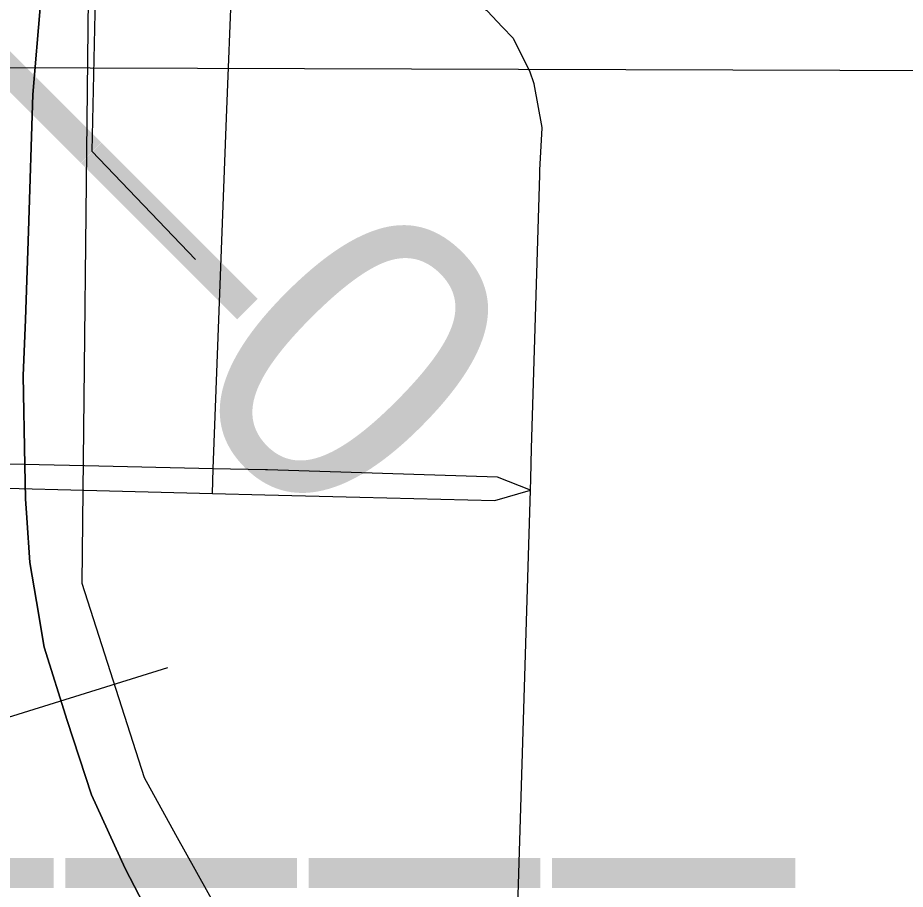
# Model space of a CAD drawing. Extents: x -132.8 to -73.3, y -60 to -26.
# Drawn here: x -122.4206 to -122.1222, y -51.7022 to -51.4092 of the extents above; entities that cross this region are included whole.
import ezdxf

# ---------------------------------------------------------------- set-up
doc = ezdxf.new("R2010")
doc.units = 0
for name, color, linetype in [('tdCoCityStreetMinor', 7, 'Continuous'), ('tdCoRRCL', 7, 'Continuous'), ('tdCoStrucDivPri', 7, 'Continuous'), ('tdCoStrucPriMaintName', 7, 'Continuous'), ('tdStHwyPriRefPost1', 7, 'Continuous'), ('tdStHwyPriRefPost5', 7, 'Continuous')]:
    doc.layers.add(name, color=color, linetype=linetype)

msp = doc.modelspace()

# ---------------------------------------------------------------- linework, layer by layer
at = {"layer": 'tdCoCityStreetMinor'}
msp.add_line((-122.35512, -51.56911), (-122.35481, -51.56082), dxfattribs=at)
for points in [[(-122.35481, -51.56082), (-122.35034, -51.44281), (-122.34847, -51.39474)], [(-122.24822, -51.56804), (-122.2481, -51.56421), (-122.2478, -51.55405), (-122.24504, -51.46202), (-122.24499, -51.46039), (-122.24426, -51.44618), (-122.24426, -51.44609), (-122.24689, -51.43138), (-122.2484, -51.42719), (-122.25387, -51.41625), (-122.25401, -51.4161), (-122.2577, -51.4122), (-122.26095, -51.40877), (-122.26275, -51.40687), (-122.26615, -51.40493), (-122.27311, -51.40096), (-122.28248, -51.39701), (-122.31281, -51.39553), (-122.33065, -51.39514), (-122.34847, -51.39474)], [(-122.35481, -51.56082), (-122.35488, -51.56082), (-122.39814, -51.55984), (-122.42872, -51.55915), (-122.44139, -51.55884), (-122.44743, -51.55869), (-122.45529, -51.55849), (-122.48487, -51.55776), (-122.48925, -51.55763), (-122.52039, -51.55673)], [(-122.24822, -51.56804), (-122.25931, -51.56367), (-122.33658, -51.56123), (-122.33725, -51.56122), (-122.35481, -51.56082)], [(-122.5208, -51.5628), (-122.52076, -51.5628), (-122.50752, -51.56352), (-122.48951, -51.56435), (-122.45417, -51.56598), (-122.4477, -51.56628), (-122.44106, -51.56658), (-122.42441, -51.56735), (-122.39834, -51.56801), (-122.35512, -51.56911)], [(-122.35512, -51.56911), (-122.35507, -51.56911), (-122.33745, -51.56955), (-122.30559, -51.57036), (-122.26014, -51.57151), (-122.24822, -51.56804)], [(-122.23457, -51.7766), (-122.23851, -51.7694), (-122.24623, -51.75533), (-122.24742, -51.75163), (-122.25165, -51.73856), (-122.25202, -51.73353), (-122.25289, -51.72179), (-122.25223, -51.70056), (-122.24822, -51.56804)]]:
    msp.add_lwpolyline(points, dxfattribs=at)
at = {"layer": 'tdCoRRCL'}
msp.add_line((-122.3702, -51.62781), (-122.44181, -51.65011), dxfattribs=at)
for points in [[(-122.38964, -50.79211), (-122.39331, -51.16089), (-122.39601, -51.32491), (-122.39906, -51.5993), (-122.37803, -51.6646), (-122.36748, -51.68381), (-122.3147, -51.77828), (-121.68003, -52.37867), (-121.47894, -52.59694), (-121.30862, -52.78442), (-121.04309, -53.07379), (-120.98184, -53.1464), (-120.58277, -53.58127), (-120.53957, -53.68022), (-120.51496, -53.82602), (-120.57299, -55.08517), (-120.57299, -55.08517)], [(-122.41287, -51.40453), (-122.41549, -51.43499), (-122.4169, -51.48099), (-122.41791, -51.51065), (-122.41872, -51.52961), (-122.41813, -51.55961), (-122.41791, -51.57097), (-122.41749, -51.57731), (-122.4165, -51.59236), (-122.41428, -51.60547), (-122.41166, -51.6208), (-122.40399, -51.64542), (-122.39572, -51.67044), (-122.38442, -51.69525), (-122.37332, -51.71664)], [(-122.37332, -51.71664), (-122.38442, -51.69525), (-122.39572, -51.67044), (-122.40399, -51.64542), (-122.41166, -51.6208), (-122.41428, -51.60547), (-122.4165, -51.59236), (-122.41749, -51.57731), (-122.41791, -51.57097), (-122.41813, -51.55961), (-122.41872, -51.52961), (-122.41791, -51.51065), (-122.4169, -51.48099), (-122.41549, -51.43499), (-122.41287, -51.40453)]]:
    msp.add_lwpolyline(points, dxfattribs=at)
at = {"layer": 'tdCoStrucDivPri'}
for p, q in [((-122.39331, -51.34893), (-122.39562, -51.45404)), ((-122.39562, -51.45404), (-122.36076, -51.49046))]:
    msp.add_line(p, q, dxfattribs=at)
at = {"layer": 'tdCoStrucPriMaintName'}
msp.add_lwpolyline([(-121.63981, -51.51664), (-121.85681, -51.68239), (-122.07209, -51.42712), (-123.62053, -51.42231), (-123.62835, -51.68556), (-125.06979, -51.68814), (-125.09271, -51.95926), (-121.66242, -51.98948), (-121.85681, -51.68239)], dxfattribs=at)
msp.add_lwpolyline([(-121.63981, -51.51664), (-121.85681, -51.68239), (-122.07209, -51.42712), (-123.62053, -51.42231), (-123.62835, -51.68556), (-125.06979, -51.68814), (-125.09271, -51.95926), (-121.66242, -51.98948), (-121.85681, -51.68239)], dxfattribs=at)
msp.add_lwpolyline([(-121.63981, -51.51664), (-121.85681, -51.68239), (-122.07209, -51.42712), (-123.62053, -51.42231), (-123.62835, -51.68556), (-125.06979, -51.68814), (-125.09271, -51.95926), (-121.66242, -51.98948), (-121.85681, -51.68239)], dxfattribs=at)

# ---------------------------------------------------------------- texts
msp.add_text('78_______', height=0.11, dxfattribs=at).set_placement((-122.89709, -51.67005))
msp.add_text('78_______', height=0.11, dxfattribs=at).set_placement((-122.89709, -51.67005))
msp.add_text('78_______', height=0.11, dxfattribs=at).set_placement((-122.89709, -51.67005))
at = {"layer": 'tdStHwyPriRefPost1'}
msp.add_text('‒‒0', height=0.1, rotation=315, dxfattribs=at).set_placement((-122.47453, -51.4281))
at = {"layer": 'tdStHwyPriRefPost5'}
msp.add_text('‒‒0', height=0.1, rotation=315, dxfattribs=at).set_placement((-122.47453, -51.4281))

doc.saveas('drawing.dxf')
